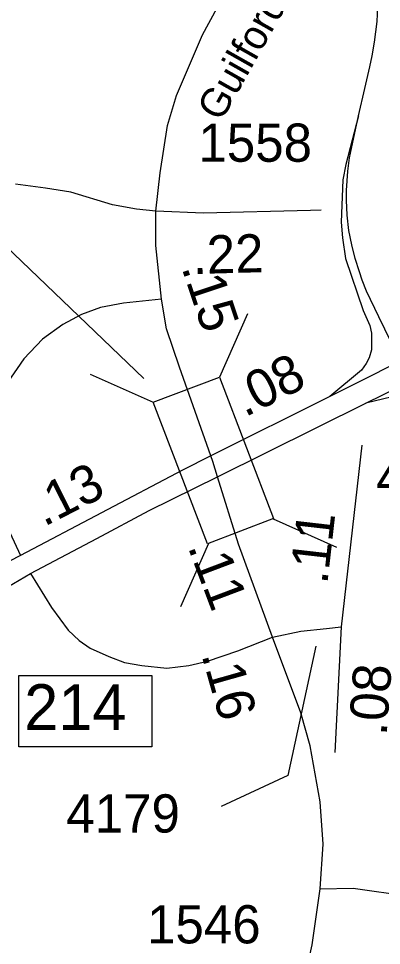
# Model space of a CAD drawing. Extents: x 1662474 to 1856135, y 779280 to 917889.
# Drawn here: x 1727537 to 1728724, y 836296 to 839326 of the extents above; entities that cross this region are included whole.
import ezdxf

# ---------------------------------------------------------------- set-up
doc = ezdxf.new("R2010")
doc.units = 0
for name, color, linetype in [('Exist Road Primary Interstate Interchange CELL', 7, 'Continuous'), ('Exist Road Primary Interstate Ramp 1 Lane Attributed', 7, 'Continuous'), ('Exist Road Secondary Mileage Hundredths English Label', 7, 'Continuous'), ('Exist Road Secondary Mileage Tenths English Label', 7, 'Continuous'), ('Exist Road Secondary Structure Standard Bridge CELL', 7, 'Continuous'), ('Exist Road Secondary Structure Standard Bridge Number Label', 7, 'Continuous'), ('Exist Road Secondary Type 41 Attributed', 7, 'Continuous'), ('Exist Road Secondary Type 51 Attributed', 7, 'Continuous'), ('Exist Road Secondary Type 51 Divided Attributed', 7, 'Continuous'), ('Exist Road Secondary Type 51 Label', 7, 'Continuous'), ('Exist Road Secondary Type 51 Number Label', 7, 'Continuous'), ('Exist Road Secondary Type 51 Undivided 4 Lane Attributed', 7, 'Continuous')]:
    doc.layers.add(name, color=color, linetype=linetype)

msp = doc.modelspace()

# ---------------------------------------------------------------- linework, layer by layer
at = {"layer": 'Exist Road Primary Interstate Interchange CELL'}
msp.add_lwpolyline([(1727537.6, 837178), (1727972.5, 837178), (1727972.5, 836944.8), (1727537.6, 836944.8)], close=True, dxfattribs=at)
at = {"layer": 'Exist Road Primary Interstate Ramp 1 Lane Attributed'}
for points in [[(1728649.2, 839007.3), (1728670, 839097.6), (1728685.8, 839168), (1728693.6, 839203.4), (1728701.8, 839248.8), (1728710.2, 839315.8), (1728712.3, 839363.7), (1728713, 839404.3), (1728713, 839435.9), (1728708.5, 839493.4), (1728703.3, 839543.5), (1728693.8, 839595.3), (1728677.6, 839659.7), (1728665.5, 839702.5), (1728654.4, 839738), (1728638.5, 839824.8)], [(1728649.2, 839007.3), (1728608, 838848.7), (1728597.6, 838798.1), (1728592.9, 838660.7), (1728596.3, 838608.5), (1728607.1, 838541.9), (1728664, 838371.7), (1728685.8, 838322), (1728691.4, 838297.4), (1728691.4, 838278.3), (1728691.4, 838243.3), (1728684, 838216.6), (1728674.5, 838198.4), (1728659.4, 838175.9), (1728555.6, 838090.3)], [(1728794.4, 838209.6), (1728754.5, 838270.6), (1728716, 838350.5), (1728675.8, 838435.1), (1728660.9, 838471.1), (1728651.9, 838497.4), (1728638.5, 838541.1), (1728626.8, 838585.6), (1728617.3, 838633.1), (1728611.5, 838683.2), (1728610.2, 838732), (1728610.2, 838764), (1728614.3, 838827.1), (1728619.9, 838870.3), (1728649.2, 839007.3)], [(1728004.5, 838408.3), (1727879.7, 838395), (1727804.4, 838381), (1727743, 838358.7), (1727681.7, 838325.3), (1727614.8, 838277.9), (1727553.4, 838213.8), (1727500.5, 838135.8), (1727461.4, 838046.6), (1727439.1, 837971.3), (1727433.5, 837921.2), (1727436.3, 837873.8), (1727453.1, 837787.4), (1727472.6, 837720.5), (1727542.9, 837570.4)], [(1728913.7, 838086.5), (1728875.7, 838096), (1728842.4, 838100.3), (1728786.7, 838096), (1728672.6, 838068.4)], [(1727575.2, 837511.5), (1727644.2, 837400.5), (1727699.1, 837326.6), (1727735, 837292.8), (1727770.9, 837267.5), (1727832.2, 837240.1), (1727882.9, 837221.1), (1727939.9, 837210.5), (1728022.3, 837202.1), (1728094.1, 837210.5), (1728155.4, 837225.3), (1728254.6, 837259.1), (1728368, 837303.6)]]:
    msp.add_lwpolyline(points, dxfattribs=at)
at = {"layer": 'Exist Road Secondary Structure Standard Bridge CELL'}
for p, q in [((1728286.1, 838360.6), (1728193.8, 838153.9)), ((1727770.9, 838163.4), (1727977.5, 838071.2)), ((1728370, 837690.5), (1728576.7, 837598.2)), ((1728158.6, 837609.6), (1728066.3, 837402.9))]:
    msp.add_line(p, q, dxfattribs=at)
msp.add_lwpolyline([(1728193.8, 838153.9), (1728371, 837690.9), (1728154.7, 837608.1), (1727977.5, 838071.2)], close=True, dxfattribs=at)
at = {"layer": 'Exist Road Secondary Structure Standard Bridge Number Label'}
msp.add_line((1727946.7, 838149.6), (1726165.9, 839850.6), dxfattribs=at)
at = {"layer": 'Exist Road Secondary Type 41 Attributed'}
msp.add_lwpolyline([(1728523.5, 836480.9), (1728631.5, 836482.7), (1728815.5, 836457.1), (1729047.5, 836435), (1729231.4, 836415.4), (1729329.3, 836398.6), (1729513.3, 836383.1), (1729559.4, 836377.1)], dxfattribs=at)
at = {"layer": 'Exist Road Secondary Type 51 Attributed'}
for points in [[(1727985.8, 838696.6), (1727922.7, 838703.1), (1727844.1, 838716.5), (1727707.6, 838757.7), (1727625.3, 838770.9), (1727526.6, 838784.1)], [(1728526.6, 838699.5), (1728492.5, 838698.5), (1728141.4, 838690.1), (1727985.8, 838696.6)], [(1728660.5, 837931), (1728592.7, 837337.3)], [(1728368, 837303.6), (1728460.1, 837322.6), (1728544.3, 837331.9), (1728592.7, 837337.3)], [(1728592.7, 837337.3), (1728571.9, 836926)], [(1728270.7, 835317.7), (1728331.6, 835573), (1728349.6, 835655.1), (1728394.1, 835858.4), (1728454.4, 836107.9), (1728497.2, 836297.7), (1728523.5, 836480.9)]]:
    msp.add_lwpolyline(points, dxfattribs=at)
at = {"layer": 'Exist Road Secondary Type 51 Divided Attributed'}
for points in [[(1728794.4, 838209.6), (1728640.2, 838132.5), (1728555.6, 838090.3)], [(1728672.6, 838068.4), (1728840.2, 838150.5)], [(1728555.6, 838090.3), (1728166.3, 837896.4)], [(1728188.2, 837828.1), (1728672.6, 838068.4)], [(1728166.3, 837896.4), (1728072.7, 837848.9), (1727542.9, 837570.4)], [(1727575.2, 837511.5), (1727792.6, 837626.5), (1727963.7, 837717.3), (1728188.2, 837828.1)], [(1727542.9, 837570.4), (1727506.9, 837551.5), (1727414.9, 837512.8), (1727266.1, 837435.8), (1727022.6, 837305.3), (1726525.8, 837048.6), (1725983.5, 836771.9), (1725857.5, 836713.2), (1725638.3, 836603), (1725426.7, 836495.3), (1725218.9, 836394.1)], [(1725250.7, 836321.3), (1725402, 836393.7), (1725558.1, 836474.2), (1725622.6, 836507.1), (1725847, 836630.9), (1725937.7, 836670.3), (1726104.7, 836744), (1726376.8, 836884.8), (1726765.4, 837088), (1727016.1, 837215.1), (1727249.4, 837337.4), (1727352.2, 837386.2), (1727501.1, 837468.4), (1727575.2, 837511.5)]]:
    msp.add_lwpolyline(points, dxfattribs=at)
at = {"layer": 'Exist Road Secondary Type 51 Number Label'}
msp.add_lwpolyline([(1728509.5, 837274.3), (1728418.2, 836851.4), (1728200.2, 836749.9)], dxfattribs=at)
at = {"layer": 'Exist Road Secondary Type 51 Undivided 4 Lane Attributed'}
for points in [[(1727985.8, 838696.6), (1727999.6, 838821.9), (1728024.6, 838975.9), (1728053.6, 839074.2), (1728138.1, 839273), (1728186.9, 839361.1), (1728239.2, 839446.7), (1728321.1, 839549.5), (1728461.1, 839693.4), (1728542.8, 839758), (1728589.6, 839791.4), (1728638.5, 839824.8)], [(1728004.5, 838408.3), (1727985.4, 838583.4), (1727985.8, 838696.6)], [(1728166.3, 837896.4), (1728062.9, 838186.5), (1728021.2, 838311.6), (1728004.5, 838408.3)], [(1728188.2, 837828.1), (1728172.9, 837877.5), (1728166.3, 837896.4)], [(1728368, 837303.6), (1728256.9, 837607.8), (1728188.2, 837828.1)], [(1728523.5, 836480.9), (1728533.5, 836626.9), (1728524, 836765.2), (1728491.1, 836948.4), (1728460.4, 837056.4), (1728368, 837303.6)]]:
    msp.add_lwpolyline(points, dxfattribs=at)

# ---------------------------------------------------------------- texts
at = {"layer": 'Exist Road Primary Interstate Interchange CELL'}
msp.add_text('214', height=150, dxfattribs=at).set_placement((1727555.1, 836999.7))
at = {"layer": 'Exist Road Secondary Mileage Hundredths English Label'}
for s, rotation, p in [('.08', 26.4769, (1728277.1, 838021.4)), ('.11', 83.4861, (1728546.8, 837474.4)), ('.16', 285.8545, (1728134.7, 837245.8))]:
    msp.add_text(s, height=125, rotation=rotation, dxfattribs=at).set_placement(p)
at = {"layer": 'Exist Road Secondary Mileage Tenths English Label'}
for s, rotation, p in [('.22', 1.5903, (1728107.8, 838490.4)), ('.15', 288.4433, (1728069.5, 838511.6)), ('.13', 26.6891, (1727619.6, 837663.5)), ('.11', 290.6835, (1728089.5, 837599.2)), ('.08', 85.7665, (1728740.9, 836979.6))]:
    msp.add_text(s, height=125, rotation=rotation, dxfattribs=at).set_placement(p)
at = {"layer": 'Exist Road Secondary Type 51 Label'}
msp.add_text('Guilford Rd', height=95, rotation=60.5455, dxfattribs=at).set_placement((1728199.2, 838985.7))
at = {"layer": 'Exist Road Secondary Type 51 Number Label'}
for s, p in [('1558', (1728125.1, 838857.6)), ('4177', (1728707.1, 837763)), ('4179', (1727692.8, 836664.7)), ('1546', (1727957, 836302.4))]:
    msp.add_text(s, height=125, dxfattribs=at).set_placement(p)

doc.saveas('drawing.dxf')
